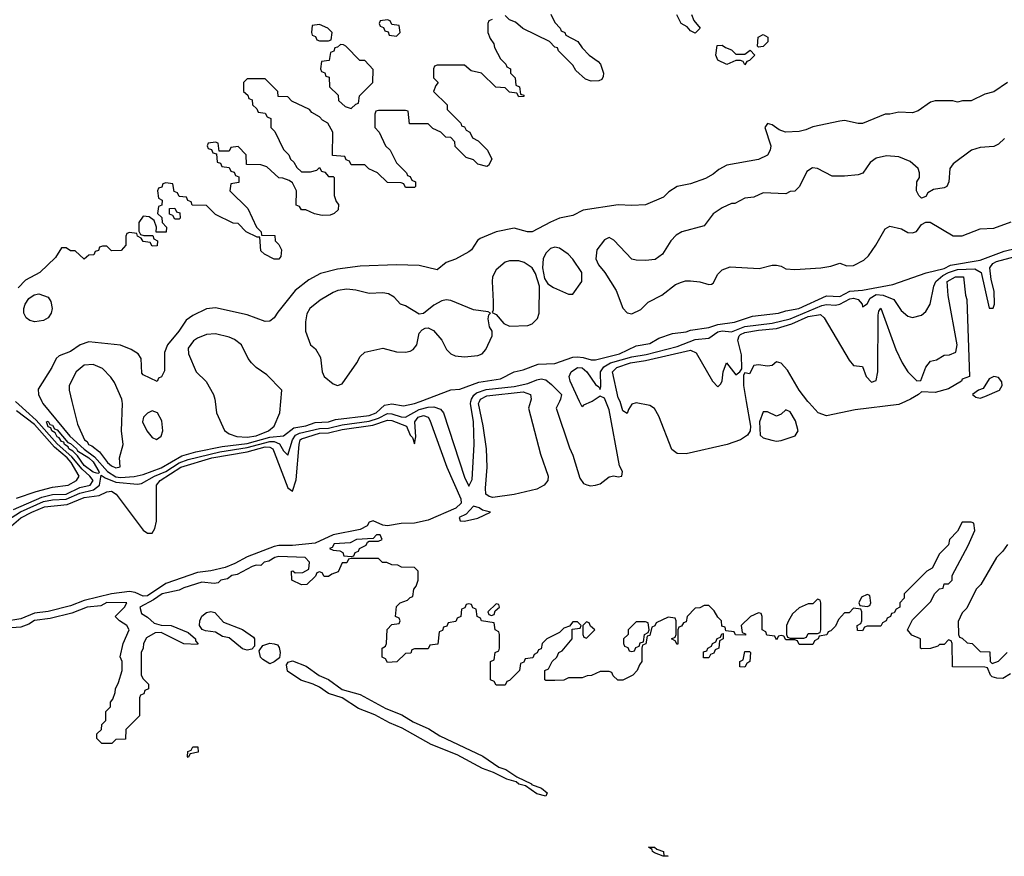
# Model space of a CAD drawing. Header units: inches. Extents: x 2701323 to 2964515, y 494916 to 722124.
# Tile 325 of 656: x 2771445 to 2775796, y 667989 to 671687. Entities that reach past the tile are written whole.
import ezdxf

# ---------------------------------------------------------------- set-up
doc = ezdxf.new("R2010")
doc.units = ezdxf.units.IN
doc.header["$MEASUREMENT"] = 0
doc.layers.add('C7676', color=7, linetype='Continuous')
doc.layers.add('C7677', color=7, linetype='Continuous')

msp = doc.modelspace()

# ---------------------------------------------------------------- linework, layer by layer
at = {"layer": 'C7676', "color": 2}
for points, elevation in [([(2771370, 669462.3), (2771448.7, 669511.3), (2771550, 669557.1), (2771590, 669565.1), (2771650, 669567.9), (2771710, 669595), (2771771.3, 669608.7), (2771798.2, 669630), (2771805.4, 669674.6), (2771822.7, 669662.7), (2771870, 669643.2), (2771965.5, 669634.5), (2771983.1, 669636.9), (2772041.1, 669670), (2772090, 669690.7), (2772150, 669728.1), (2772190, 669743.4), (2772330, 669777.5), (2772450, 669796.6), (2772550, 669822.6), (2772570, 669822.4), (2772592.6, 669812.6), (2772610, 669782), (2772630, 669762.8), (2772650.6, 669830), (2772664.1, 669850), (2772680.7, 669859.3), (2772770, 669880.9), (2772810, 669882.1), (2772870, 669896.8), (2772990, 669913.2), (2773030, 669925.5), (2773070, 669946.6), (2773090, 669945.7), (2773130, 669931.8), (2773150, 669930.2), (2773210, 669963.5), (2773250, 669975), (2773275.5, 669975.5), (2773305.2, 669965.2), (2773318.4, 669950), (2773410, 669664.7), (2773430, 669624.7), (2773445.2, 669654.8), (2773452.8, 669810), (2773450.9, 669909.1), (2773437.4, 669990), (2773439.1, 670000)], 6), ([(2771417.9, 669522.1), (2771543, 669577), (2771590, 669587.8), (2771650, 669590.2), (2771710, 669619.8), (2771756.9, 669630), (2771769.8, 669650), (2771754.8, 669670), (2771720.2, 669700.2), (2771674.9, 669754.9), (2771610, 669812.9), (2771517.7, 669917.7), (2771426.9, 670000)], 10), ([(2771542.4, 670000), (2771547.2, 669990), (2771666.4, 669846.4), (2771729, 669789), (2771775.3, 669755.3), (2771832.1, 669690), (2771870, 669666.8), (2771890, 669663.8), (2771950, 669668.6), (2771990, 669677.2), (2772070, 669706.1), (2772161.3, 669758.7), (2772222.8, 669777.2), (2772339.3, 669800.7), (2772450, 669813.9), (2772550, 669842.6), (2772610, 669847.9), (2772656.9, 669883.1), (2772710, 669892.7), (2772750, 669906.2), (2772810, 669909.4), (2772840.6, 669919.4), (2772990, 669937.6), (2773019.7, 669950), (2773056.6, 669983.4), (2773090, 669988.9), (2773141.1, 669981.1), (2773190, 669990.4), (2773215.4, 670000)], 10), ([(2771675.8, 670000), (2771699.8, 669899.8), (2771730.8, 669830), (2771742.3, 669822.3), (2771748.7, 669810), (2771764, 669804), (2771796.9, 669776.9), (2771833.4, 669730), (2771850, 669715.5), (2771870, 669706.4), (2771888.7, 669711.3), (2771886, 669750), (2771902, 669810), (2771895.1, 669870), (2771899.5, 669990), (2771897.9, 670000)], 14), ([(2772308.6, 670000), (2772314.8, 669950), (2772350, 669871), (2772370, 669856.3), (2772404.9, 669844.9), (2772450, 669841.3), (2772490, 669847.9), (2772543.7, 669870), (2772570, 669891), (2772595.1, 669950), (2772599.6, 670000)], 14), ([(2773702.1, 670000), (2773693.7, 669970), (2773746.6, 669766.6), (2773780.4, 669670), (2773779.5, 669650), (2773762, 669630), (2773730, 669611.9), (2773630, 669588.1), (2773535.8, 669575.8), (2773519.5, 669579.5), (2773505.1, 669590), (2773502.8, 669617.2), (2773511.3, 669710), (2773507.3, 669790), (2773492.7, 669892.7), (2773472.3, 669990), (2773476.6, 670000)], 2), ([(2773830.3, 670000), (2773815.3, 669970), (2773874.9, 669794.9), (2773890, 669762), (2773921, 669661), (2773936.9, 669636.9), (2773950.6, 669630.6), (2773967.3, 669627.3), (2773990, 669630.4), (2774010, 669636.3), (2774050, 669666.8), (2774070, 669671.3), (2774090, 669666), (2774106, 669670), (2774108.7, 669690), (2774095.9, 669715.9), (2774050, 669962), (2774035.4, 670000)], 6), ([(2773974.1, 670000), (2773970, 669997.4), (2773936.3, 669983.7), (2773930, 669975.3), (2773918.8, 670000)], 6), ([(2774655.9, 670000), (2774674.7, 669890), (2774673.8, 669870), (2774660.9, 669850), (2774630.1, 669829.9), (2774571, 669809), (2774390, 669768.9), (2774350, 669769.8), (2774327.3, 669787.3), (2774270, 669934), (2774250, 669969), (2774230, 669982), (2774170, 669994), (2774150, 669988), (2774135.3, 669964.7), (2774130, 669946), (2774110, 669958), (2774099.1, 669999.1), (2774098.7, 670000)], 2), ([(2775360.1, 670000), (2775330, 669986.2), (2775137.5, 669962.5), (2775010, 669935.6), (2774974, 669950), (2774933.6, 669993.6), (2774928.5, 670000)], 2), ([(2771398.7, 669441.3), (2771450, 669485.2), (2771498, 669510), (2771553.7, 669533.7), (2771655.3, 669544.7), (2771730, 669574.6), (2771796.4, 669583.6), (2771830, 669600.7), (2771850, 669602.8), (2771870.8, 669590), (2771990, 669431.3), (2772010, 669418), (2772030, 669418), (2772042, 669438), (2772049.4, 669470.6), (2772049.7, 669630), (2772065.1, 669650), (2772157.4, 669710), (2772294.5, 669750), (2772450, 669777.8), (2772530, 669798.9), (2772550, 669797.7), (2772563.1, 669790), (2772570, 669776.3), (2772630, 669617.3), (2772650, 669602.8), (2772667.1, 669652.9), (2772679.3, 669810), (2772684.8, 669830), (2772690, 669834.2), (2772770, 669858.9), (2772810, 669861), (2772870, 669875.9), (2773005.6, 669894.4), (2773070, 669916.6), (2773090, 669916.1), (2773154.9, 669890), (2773170, 669851), (2773180.7, 669840.7), (2773190, 669812), (2773195.9, 669844.1), (2773191.2, 669910), (2773206, 669930), (2773230, 669937.6), (2773250.2, 669930.2), (2773256.7, 669916.7), (2773331.8, 669710), (2773394.2, 669570), (2773395.2, 669550), (2773372.5, 669527.5), (2773250, 669475), (2773190, 669462.5), (2773130, 669460.7), (2773070, 669449.8), (2773050, 669453.6), (2773007.5, 669472.5), (2772990, 669466.6), (2772980.3, 669450), (2772950, 669433.8), (2772830, 669410.8), (2772750, 669372.9), (2772650, 669362.5), (2772590, 669363.5), (2772570, 669358.8), (2772450, 669312.8), (2772396.3, 669283.7), (2772353.4, 669266.6), (2772290, 669250.8), (2772230, 669244.1), (2772090, 669194.8), (2772010, 669140.6), (2771990, 669139.8), (2771955.1, 669155.1), (2771930, 669160.2), (2771850, 669149.1), (2771730, 669120.6), (2771670, 669096.8), (2771570.9, 669070.9), (2771510, 669063.9), (2771450, 669039.1), (2771304.1, 669015.9)], 2), ([(2771430, 669572.4), (2771518, 669602), (2771590, 669620.2), (2771659.3, 669630), (2771695.1, 669650), (2771707.6, 669670), (2771672.9, 669730), (2771654.5, 669750), (2771598.3, 669798.3), (2771510, 669897.7), (2771430, 669958.7)], 14), ([(2775823.6, 668796.4), (2775790, 668775.3), (2775763.6, 668776.4), (2775743.2, 668783.2), (2775735.3, 668790), (2775722, 668822), (2775710, 668826), (2775567.3, 668827.3), (2775566, 668930), (2775562, 668942), (2775550, 668946), (2775530, 668926), (2775510, 668926), (2775502, 668918), (2775470, 668908), (2775430, 668906), (2775426, 668910), (2775426, 668950), (2775387.3, 668967.3), (2775368, 668990), (2775390, 669034), (2775470, 669114), (2775488.9, 669151.1), (2775510, 669172), (2775526, 669174), (2775530, 669194), (2775550, 669194), (2775566, 669210), (2775566, 669230), (2775636.4, 669363.6), (2775666, 669430), (2775662, 669462), (2775650, 669466), (2775610, 669466), (2775590, 669426), (2775554, 669390), (2775550, 669366), (2775510, 669326), (2775476.9, 669263.1), (2775454, 669250), (2775354, 669150), (2775354, 669130), (2775334, 669110), (2775334, 669090), (2775318, 669082), (2775310, 669066), (2775298, 669062), (2775294, 669050), (2775278, 669042), (2775274, 669030), (2775258, 669022), (2775250, 669006), (2775190, 669006), (2775178, 669002), (2775170, 668986), (2775147.3, 668987.3), (2775146, 669010), (2775162, 669018), (2775166, 669030), (2775166, 669070), (2775162, 669082), (2775130, 669086), (2775110, 669066), (2775090, 669066), (2775063.6, 669036.4), (2775050, 669006), (2775030, 668986), (2775018, 668982), (2775012, 668968), (2774978, 668962), (2774974, 668950), (2774958, 668942), (2774950, 668926), (2774890, 668926), (2774882, 668942), (2774870, 668946), (2774830, 668946), (2774822, 668962), (2774810, 668966), (2774798, 668962), (2774790, 668946), (2774782, 668962), (2774747.3, 668967.3), (2774742, 668982), (2774726, 668990), (2774726, 669050), (2774722, 669062), (2774710, 669066), (2774674, 669050), (2774634, 669010), (2774638, 668978), (2774652.7, 668972.7), (2774652.7, 668967.3), (2774608.4, 668968.4), (2774602, 668982), (2774566, 668986), (2774562, 669002), (2774547.3, 669007.3), (2774546, 669030), (2774530, 669046), (2774514.6, 669074.6), (2774490, 669098), (2774470, 669098), (2774450, 669088), (2774430, 669086), (2774394, 669050), (2774390, 669026), (2774378, 669022), (2774370, 669006), (2774358, 669002), (2774354, 668990), (2774354, 668930), (2774350, 668926), (2774342, 668942), (2774326, 668950), (2774342, 668958), (2774346, 668970), (2774346, 669030), (2774342, 669042), (2774310, 669046), (2774258, 669022), (2774252, 669008), (2774238, 669002), (2774230, 668966), (2774218, 668962), (2774211.6, 668928.4), (2774198, 668922), (2774194, 668910), (2774194, 668850), (2774183.6, 668836.4), (2774174, 668810), (2774154, 668790), (2774110, 668768), (2774088, 668768), (2774067.3, 668787.3), (2774062, 668802), (2774050, 668806), (2774010, 668806), (2773971.6, 668788.4), (2773952.7, 668787.3), (2773930, 668778), (2773870, 668778), (2773850, 668768), (2773810, 668766), (2773770, 668766), (2773766, 668770), (2773766, 668810), (2773782, 668818), (2773798, 668850), (2773818, 668870), (2773828, 668890), (2773842, 668898), (2773886, 668950), (2773886, 668994), (2773922, 668998), (2773926, 669010), (2773910, 669026), (2773890, 669026), (2773874, 669006), (2773850, 668998), (2773830, 668978), (2773774, 668950), (2773754, 668930), (2773750, 668906), (2773738, 668902), (2773732, 668888), (2773718, 668882), (2773712.7, 668867.3), (2773678, 668862), (2773672.7, 668847.3), (2773658, 668842), (2773654, 668810), (2773610, 668766), (2773598, 668762), (2773590, 668746), (2773550, 668746), (2773542, 668762), (2773526, 668770), (2773526, 668850), (2773542, 668858), (2773546, 668890), (2773562, 668898), (2773566, 668910), (2773566, 668970), (2773562, 668982), (2773546, 668990), (2773542, 669022), (2773486, 669030), (2773482, 669042), (2773466, 669050), (2773462, 669082), (2773447.3, 669087.3), (2773442, 669102), (2773430, 669106), (2773418, 669102), (2773412.7, 669087.3), (2773398, 669082), (2773394, 669050), (2773378, 669042), (2773372.7, 669027.3), (2773338, 669022), (2773332.7, 669007.3), (2773318, 669002), (2773312.7, 668987.3), (2773298, 668982), (2773292.7, 668927.3), (2773258, 668922), (2773250, 668906), (2773190, 668906), (2773178, 668902), (2773172.7, 668887.3), (2773150, 668886), (2773111.6, 668848.4), (2773070, 668846), (2773062, 668862), (2773046, 668870), (2773046, 668910), (2773062, 668918), (2773066, 668930), (2773068.4, 668991.6), (2773090, 669014), (2773122, 669018), (2773126, 669030), (2773122, 669042), (2773106, 669050), (2773110, 669094), (2773126, 669110), (2773158, 669122), (2773170, 669134), (2773182, 669138), (2773186, 669170), (2773196.4, 669183.6), (2773206, 669210), (2773206, 669250), (2773190, 669266), (2773132.7, 669267.3), (2773116.4, 669276.4), (2773090, 669278), (2773067.3, 669287.3), (2773048.4, 669288.4), (2773030, 669306), (2772910, 669306), (2772898, 669302), (2772890, 669286), (2772870, 669286), (2772852.7, 669247.3), (2772823.6, 669236.4), (2772810, 669226), (2772790, 669226), (2772782, 669242), (2772770, 669246), (2772758, 669242), (2772752.7, 669227.3), (2772714, 669190), (2772690, 669188.7), (2772648, 669210), (2772646, 669250), (2772651.6, 669251.6), (2772662, 669242), (2772696.4, 669243.6), (2772722, 669258), (2772726, 669290), (2772706, 669310), (2772590, 669314.5), (2772572, 669310), (2772545.8, 669294.2), (2772524.7, 669290), (2772510, 669275.3), (2772490, 669276), (2772472, 669270), (2772405.8, 669234.2), (2772382, 669230), (2772363.5, 669216.5), (2772334, 669210), (2772322, 669198), (2772304.7, 669195.3), (2772250, 669201.2), (2772170, 669176.2), (2772150, 669165.2), (2772074, 669150), (2772036.8, 669123.2), (2771976.3, 669090), (2771982.5, 669062.5), (2772010, 669046), (2772039.8, 669019.8), (2772070, 669010.7), (2772114, 669010), (2772190, 668978), (2772222, 668950), (2772222, 668942), (2772232, 668930), (2772230, 668926), (2772170, 668928), (2772070, 668978), (2772043.6, 668976.4), (2772005.4, 668954.6), (2771992, 668930), (2771991.1, 668908.9), (2771982, 668890), (2771982, 668790), (2771990, 668774), (2772014, 668750), (2772014, 668730), (2771998, 668722), (2771992.7, 668707.3), (2771978, 668702), (2771974, 668690), (2771974, 668610), (2771914, 668550), (2771912.7, 668507.3), (2771870, 668506), (2771851.6, 668488.4), (2771807.3, 668487.3), (2771786, 668510), (2771786, 668530), (2771806, 668550), (2771807.3, 668572.7), (2771826, 668590), (2771826, 668630), (2771846, 668650), (2771846, 668670), (2771856.4, 668683.6), (2771867.3, 668712.7), (2771868, 668730), (2771882, 668758), (2771898, 668810), (2771898, 668850), (2771889.1, 668870.9), (2771902, 668930), (2771928, 668990), (2771918, 669010), (2771886, 669030), (2771866, 669050), (2771908, 669090), (2771918, 669110), (2771830, 669110.8), (2771802.9, 669097.1), (2771742.8, 669090), (2771675.5, 669064.5), (2771579.7, 669040.3), (2771510, 669032.3), (2771485.1, 669014.9), (2771450, 669001.7), (2771390, 668997.6)], 6), ([(2775810, 669368), (2775790, 669338), (2775762, 669310), (2775692, 669190), (2775672, 669170), (2775630, 669086), (2775610, 669066), (2775592.7, 669027.3), (2775594, 668970), (2775598, 668958), (2775610, 668954), (2775632.7, 668932.7), (2775654, 668930), (2775690, 668894), (2775732.7, 668892.7), (2775734, 668850), (2775742, 668842), (2775770, 668852), (2775808.7, 668890)], 6)]:
    msp.add_lwpolyline(points, dxfattribs=dict(at, elevation=elevation))
for points, elevation in [([(2774830, 669962), (2774810, 669944), (2774790, 669934), (2774750, 669954), (2774730, 669954), (2774714.4, 669910), (2774717.3, 669850), (2774730, 669839.1), (2774768.4, 669828.4), (2774790, 669824.4), (2774810, 669826.7), (2774872.7, 669847.3), (2774885.1, 669870), (2774873.6, 669913.6), (2774850, 669953.2)], 6), ([(2772030, 669959), (2772010, 669948.7), (2771991.3, 669930), (2771986.8, 669910), (2772006.8, 669870), (2772030, 669840.7), (2772050, 669831), (2772070, 669846), (2772078, 669870), (2772073.4, 669913.4), (2772053.2, 669950)], 14), ([(2771790, 669680.7), (2771770, 669686.8), (2771730, 669717.3), (2771699.7, 669759.7), (2771679.8, 669779.8), (2771662.2, 669790), (2771658.8, 669798.8), (2771642.4, 669810), (2771639.3, 669819.3), (2771630, 669822.4), (2771619.1, 669839.1), (2771610, 669843.1), (2771601.2, 669861.2), (2771586.3, 669870), (2771583, 669883), (2771570, 669887.1), (2771563.7, 669910), (2771570, 669912.6), (2771577.5, 669897.5), (2771590, 669894.7), (2771598.8, 669878.8), (2771610, 669874.4), (2771657.8, 669817.8), (2771670, 669813.4), (2771696.5, 669790), (2771700.9, 669780.9), (2771750, 669750.1), (2771770, 669732.2), (2771795.2, 669690), (2771796.2, 669683.8)], 6), ([(2773450, 669537.2), (2773418, 669502), (2773387.1, 669487.1), (2773392, 669472), (2773411.3, 669471.3), (2773470, 669484), (2773526, 669510), (2773490, 669519), (2773475.3, 669530)], 6), ([(2773038, 669410), (2773022, 669410), (2773006.4, 669393.6), (2772934, 669390), (2772905.2, 669374.8), (2772834, 669370), (2772826.4, 669353.6), (2772814, 669350), (2772830, 669342), (2772859.6, 669339.6), (2772872.7, 669332.7), (2772878, 669318), (2772910, 669314), (2772922, 669318), (2772927.3, 669332.7), (2772942, 669338), (2772946, 669350), (2772975.3, 669364.7), (2772982, 669378), (2772990, 669382), (2773030, 669382), (2773046, 669390)], 6), ([(2775190, 669146), (2775165.4, 669134.6), (2775154, 669110), (2775158, 669098), (2775190, 669094), (2775202, 669098), (2775206, 669110), (2775202, 669142)], 6), ([(2773550, 669106), (2773514, 669070), (2773518, 669058), (2773530, 669054), (2773542, 669058), (2773546, 669074), (2773566, 669090), (2773562, 669102)], 6), ([(2774970, 669126), (2774950, 669106), (2774930, 669106), (2774890, 669088), (2774859.6, 669060.4), (2774842, 669030), (2774834, 669010), (2774834, 668970), (2774838, 668958), (2774850, 668954), (2774910, 668954), (2774922, 668958), (2774930, 668974), (2774970, 668974), (2774982, 668978), (2774986, 668990), (2774986, 669110), (2774982, 669122)], 6), ([(2772450, 668900.5), (2772430, 668907), (2772370, 668955.1), (2772341.2, 668961.2), (2772310, 668979.5), (2772265.4, 668985.4), (2772251.5, 668991.5), (2772239.5, 669010), (2772240.7, 669030), (2772249.6, 669050.4), (2772270, 669067.7), (2772290, 669072), (2772307.5, 669067.5), (2772344.9, 669024.9), (2772430, 668992), (2772478, 668958), (2772482.8, 668950), (2772482.5, 668917.5), (2772470, 668905.1)], 6), ([(2773950, 669026), (2773934, 669010), (2773934, 668970), (2773938, 668958), (2773950, 668954), (2773986, 668990), (2773967.3, 669007.3), (2773962, 669022)], 6), ([(2774210, 669026), (2774170, 669026), (2774134, 668990), (2774134, 668970), (2774114, 668950), (2774114, 668930), (2774118, 668918), (2774132.7, 668912.7), (2774138, 668898), (2774150, 668894), (2774162, 668898), (2774167.3, 668912.7), (2774182, 668918), (2774187.3, 668932.7), (2774202, 668938), (2774206, 668970), (2774222, 668978), (2774226, 668990), (2774222, 669022)], 6), ([(2774490, 668866), (2774467.3, 668867.3), (2774467.3, 668892.7), (2774482, 668898), (2774486, 668910), (2774502, 668918), (2774506, 668930), (2774522, 668938), (2774527.3, 668952.7), (2774542, 668958), (2774547.3, 668972.7), (2774554, 668974), (2774554, 668950), (2774538, 668942), (2774534, 668910), (2774518, 668902), (2774512.7, 668887.3), (2774498, 668882)], 6), ([(2772550, 668840.7), (2772518.8, 668858.8), (2772509.7, 668869.7), (2772502.9, 668897.1), (2772519.6, 668920.4), (2772550, 668931), (2772568.9, 668928.9), (2772583.7, 668923.7), (2772592.1, 668912.1), (2772596, 668890), (2772593.3, 668866.7), (2772570, 668849.4)], 6), ([(2774650, 668826), (2774627.3, 668827.3), (2774628, 668850), (2774642, 668858), (2774650, 668894), (2774670, 668894), (2774674, 668890), (2774672, 668850), (2774658, 668842)], 6), ([(2773770, 668255.3), (2773730, 668265.7), (2773680.2, 668300.2), (2773650, 668308.5), (2773638.3, 668318.3), (2773597.2, 668330), (2773539.3, 668359.3), (2773490, 668376.8), (2773377.6, 668437.6), (2773263, 668483), (2773135.6, 668555.6), (2773078.9, 668578.9), (2773014.8, 668614.8), (2772942.5, 668642.5), (2772870, 668689.4), (2772809.7, 668709.7), (2772770, 668737), (2772742, 668750), (2772687.3, 668767.3), (2772627.9, 668807.9), (2772624.2, 668835.8), (2772632, 668848), (2772650, 668853.7), (2772710.3, 668830.3), (2772768.4, 668788.4), (2772810, 668770.4), (2772870, 668726.8), (2772950, 668704.6), (2773062.4, 668642.4), (2773134, 668614), (2773183.1, 668583.1), (2773252.5, 668552.5), (2773301.7, 668521.7), (2773491.8, 668431.8), (2773563, 668383), (2773592.8, 668372.8), (2773641.2, 668341.2), (2773706, 668310), (2773706.4, 668306.4), (2773750.2, 668290.2), (2773775.5, 668270)], 6), ([(2772190, 668426), (2772186, 668430), (2772187.3, 668452.7), (2772202, 668458), (2772210, 668474), (2772232.7, 668472.7), (2772234, 668450), (2772198, 668442)], 6), ([(2774310, 667989.4), (2774288, 667990), (2774250, 668004.7), (2774240.9, 668010), (2774239.5, 668019.5), (2774224, 668030), (2774250.7, 668030), (2774260.7, 668020.7), (2774290.6, 668010), (2774291.1, 667991.1)], 6)]:
    msp.add_lwpolyline(points, close=True, dxfattribs=dict(at, elevation=elevation))
at = {"layer": 'C7677', "color": 2}
for points, elevation in [([(2773791.6, 671711.6), (2773810, 671674), (2773834, 671650), (2773838, 671638), (2773854, 671630), (2773858, 671618), (2773911.1, 671591.1), (2773930, 671562), (2773962, 671530), (2774002, 671502), (2774011.3, 671490), (2774024.7, 671450), (2774023.6, 671436.4), (2774018, 671422), (2774003.6, 671416.4), (2773970, 671415.3), (2773944.7, 671424.7), (2773903.1, 671463.1), (2773890, 671486), (2773826, 671550), (2773822, 671562), (2773810, 671566), (2773786, 671590), (2773668.4, 671648.4), (2773636.4, 671676.4), (2773610, 671686), (2773590, 671706)], 6), ([(2774414, 671710), (2774423.6, 671683.6), (2774452, 671650), (2774430, 671628), (2774410, 671638), (2774395.3, 671655.3), (2774368, 671670), (2774348.4, 671708.4)], 6), ([(2773532.7, 671687.3), (2773518, 671682), (2773514, 671670), (2773514, 671630), (2773523.6, 671603.6), (2773539.6, 671579.6), (2773543.6, 671563.6), (2773570, 671514), (2773594, 671490), (2773598, 671478), (2773614, 671470), (2773614, 671450), (2773634, 671430), (2773638, 671398), (2773654, 671390), (2773658, 671358), (2773672.7, 671352.7), (2773672.7, 671347.3), (2773650, 671346), (2773642, 671362), (2773610, 671366), (2773590, 671386), (2773548.4, 671388.4), (2773486, 671450), (2773440.4, 671460.4), (2773410, 671486), (2773290, 671486), (2773278, 671482), (2773274, 671470), (2773274, 671430), (2773294, 671410), (2773283.6, 671396.4), (2773274, 671370), (2773334, 671310), (2773334, 671290), (2773394, 671230), (2773398, 671218), (2773410, 671214), (2773418, 671198), (2773434, 671190), (2773445.4, 671165.4), (2773471.1, 671151.1), (2773512, 671110), (2773532, 671070), (2773516.9, 671043.1), (2773510, 671038), (2773470, 671048.7), (2773450, 671068), (2773418, 671078), (2773370, 671126), (2773367.3, 671147.3), (2773350, 671166), (2773328.4, 671168.4), (2773306, 671190), (2773270, 671206), (2773250, 671226), (2773167.3, 671227.3), (2773162, 671282), (2773150, 671286), (2773030, 671286), (2773018, 671282), (2773014, 671270), (2773014, 671210), (2773034, 671190), (2773062, 671130), (2773082, 671110), (2773110, 671054), (2773154, 671010), (2773158, 670998), (2773170, 670994), (2773178, 670978), (2773194, 670970), (2773194, 670950), (2773190, 670946), (2773150, 670946), (2773142, 670962), (2773130, 670966), (2773070, 670968), (2773026, 671010), (2772987.3, 671027.3), (2772970, 671046), (2772910, 671046), (2772902, 671062), (2772887.3, 671067.3), (2772882, 671082), (2772827.3, 671087.3), (2772828, 671190), (2772806, 671230), (2772783.1, 671243.1), (2772770, 671258), (2772736.4, 671276.4), (2772726, 671290), (2772647.3, 671327.3), (2772630, 671346), (2772587.3, 671347.3), (2772586, 671370), (2772530, 671426), (2772450, 671426), (2772434, 671410), (2772434, 671370), (2772452.7, 671352.7), (2772458, 671338), (2772472.7, 671332.7), (2772474, 671310), (2772492.7, 671292.7), (2772498, 671278), (2772530, 671274), (2772538, 671258), (2772554, 671250), (2772554, 671210), (2772572.7, 671192.7), (2772610, 671114), (2772634, 671090), (2772642, 671070), (2772656.9, 671056.9), (2772670, 671034), (2772690, 671014), (2772730, 671014), (2772758, 671022), (2772770, 671034), (2772778, 671018), (2772792.7, 671012.7), (2772810, 670994), (2772830, 670994), (2772834, 670990), (2772834, 670910), (2772843.6, 670883.6), (2772854, 670870), (2772852.7, 670847.3), (2772834, 670830), (2772816.9, 670823.1), (2772782, 670822), (2772748.4, 670828.4), (2772710, 670846), (2772690, 670846), (2772682, 670862), (2772667.3, 670867.3), (2772668, 670930), (2772650, 670966), (2772636.4, 670976.4), (2772607.3, 670987.3), (2772590, 670988), (2772536.4, 671036.4), (2772510, 671046), (2772447.3, 671047.3), (2772446, 671090), (2772410, 671126), (2772378, 671122), (2772370, 671106), (2772326, 671106), (2772322, 671142), (2772310, 671146), (2772278, 671142), (2772274, 671130), (2772278, 671118), (2772292.7, 671112.7), (2772298, 671098), (2772314, 671094), (2772318, 671058), (2772332.7, 671052.7), (2772338, 671038), (2772370, 671034), (2772378, 671018), (2772392.7, 671012.7), (2772398, 670998), (2772412.7, 670992.7), (2772412.7, 670967.3), (2772378, 670962), (2772374, 670930), (2772452.7, 670852.7), (2772492, 670770), (2772512, 670750), (2772514, 670734), (2772572.7, 670732.7), (2772574, 670710), (2772590, 670694), (2772602, 670670), (2772599.6, 670640.4), (2772590, 670628), (2772570, 670628), (2772526, 670650), (2772510, 670666), (2772506, 670726), (2772494, 670726), (2772446, 670750), (2772410, 670786), (2772388.4, 670788.4), (2772310, 670826), (2772270, 670866), (2772207.3, 670867.3), (2772202, 670882), (2772187.3, 670887.3), (2772182, 670902), (2772150, 670906), (2772142, 670922), (2772127.3, 670927.3), (2772122, 670962), (2772090, 670966), (2772078, 670962), (2772072.7, 670947.3), (2772058, 670942), (2772054, 670930), (2772058, 670898), (2772074, 670890), (2772072.7, 670867.3), (2772058, 670862), (2772054, 670830), (2772072.7, 670812.7), (2772074, 670790), (2772094, 670770), (2772092.7, 670747.3), (2772047.3, 670747.3), (2772048.7, 670770), (2772039, 670799), (2772016.4, 670816.4), (2771990, 670818), (2771971.3, 670790), (2771972, 670752), (2771978, 670738), (2771992.7, 670732.7), (2772032.7, 670732.7), (2772038, 670718), (2772054, 670710), (2772052.7, 670687.3), (2772030, 670686), (2772022, 670702), (2771990, 670706), (2771982, 670722), (2771966, 670730), (2771962, 670742), (2771930, 670746), (2771918, 670742), (2771914, 670730), (2771914, 670690), (2771892.7, 670667.3), (2771850, 670666), (2771830, 670686), (2771810, 670686), (2771798, 670682), (2771792.7, 670667.3), (2771778, 670662), (2771772.7, 670647.3), (2771750, 670646), (2771730, 670628), (2771690, 670666), (2771670, 670666), (2771650, 670678), (2771630, 670678), (2771603.6, 670636.4), (2771534, 670570), (2771470, 670535.3), (2771438.4, 670501.6)], 6), ([(2775811.1, 671408.9), (2775750, 671368.7), (2775710, 671358), (2775650, 671328.7), (2775611.6, 671328.4), (2775590, 671322), (2775568.4, 671328.4), (2775490, 671328.7), (2775470, 671322), (2775415.3, 671284.7), (2775390, 671275.3), (2775330, 671279), (2775290.7, 671269.3), (2775270, 671269), (2775170, 671228.7), (2775150, 671228.7), (2775090, 671242), (2775070, 671239), (2774950, 671214), (2774919.8, 671200.2), (2774890, 671193.2), (2774829.4, 671189.4), (2774800.9, 671200.9), (2774770, 671222), (2774750, 671228), (2774738, 671210), (2774764.7, 671130), (2774762, 671110), (2774750, 671088.7), (2774710, 671069.2), (2774570, 671044), (2774534.4, 671025.6), (2774510, 671004), (2774475.2, 670984.8), (2774410, 670960.9), (2774350, 670949.3), (2774313.2, 670926.8), (2774290, 670902), (2774210, 670869), (2774150, 670865.2), (2774090, 670869.2), (2773934.4, 670845.6), (2773890, 670821.2), (2773830, 670809.3), (2773790, 670792.3), (2773710, 670749.2), (2773689.3, 670749.3), (2773630, 670765.2), (2773550, 670749.3), (2773479.9, 670720.1), (2773468.2, 670711.8), (2773441, 670670), (2773430, 670661.2), (2773370.7, 670629.3), (2773330, 670614), (2773290, 670581.2), (2773210, 670601.2), (2773110, 670603.7), (2772950, 670598), (2772850, 670585.1), (2772774.6, 670565.4), (2772722.6, 670537.4), (2772662.8, 670490), (2772585.8, 670394.2), (2772570, 670368.7), (2772550, 670354), (2772530, 670353.2), (2772450, 670382.7), (2772310, 670414), (2772270, 670409.5), (2772210, 670379.5), (2772180.7, 670359.3), (2772147.7, 670310), (2772097.3, 670250), (2772084.5, 670215.5), (2772084.7, 670135.3), (2772072, 670108), (2772058, 670102), (2772051.6, 670088.4), (2771990, 670118), (2771984.7, 670124.7), (2771982, 670190), (2771968.7, 670210), (2771938, 670230), (2771890, 670249), (2771750, 670263.7), (2771711.3, 670250), (2771670, 670221.2), (2771619.1, 670200.9), (2771606, 670190), (2771586.8, 670150), (2771526, 670054), (2771527.7, 670030), (2771542.4, 670000)], 10), ([(2775797.5, 671162.5), (2775770, 671137.2), (2775750, 671126.6), (2775690, 671122.7), (2775651.3, 671110), (2775571, 671050), (2775554.8, 671030), (2775551.3, 670970), (2775542, 670950), (2775530, 670944), (2775482.8, 670937.2), (2775458, 670922), (2775450, 670906), (2775430, 670898), (2775418, 670910), (2775408.7, 670930), (2775409, 670970), (2775422, 670990), (2775422, 671010), (2775415.3, 671030), (2775380.2, 671060.2), (2775330, 671081.2), (2775275.3, 671084.7), (2775230, 671075.3), (2775203.5, 671056.5), (2775170.7, 671009.3), (2775150, 671001.2), (2775090, 670995.1), (2775036, 670996), (2774970, 671029.2), (2774947.9, 671032.1), (2774923.4, 671016.6), (2774890.5, 670949.5), (2774870, 670928.7), (2774850, 670928), (2774830, 670918), (2774730, 670922), (2774690, 670902), (2774650, 670898), (2774604.7, 670875.3), (2774590, 670874), (2774550, 670855.3), (2774510, 670828.7), (2774470, 670775.3), (2774370.6, 670749.4), (2774345.8, 670734.2), (2774322.8, 670710), (2774286, 670650), (2774253, 670627), (2774210, 670622.7), (2774170, 670624), (2774150, 670629.2), (2774070, 670713.2), (2774050, 670724), (2774030, 670714), (2773994.8, 670670), (2773990.8, 670630), (2774003, 670603), (2774030.8, 670570), (2774080.7, 670490), (2774110, 670411.3), (2774130, 670391), (2774150, 670387.3), (2774190, 670406.8), (2774221.6, 670438.4), (2774282, 670470), (2774343.7, 670516.3), (2774370, 670527.3), (2774386.8, 670533.2), (2774410, 670533), (2774450, 670527.7), (2774490, 670516), (2774502, 670518), (2774510, 670522), (2774530, 670562), (2774550, 670582), (2774584.7, 670595.3), (2774713.2, 670586.8), (2774770, 670602), (2774790, 670602), (2774810, 670598), (2774830, 670586), (2774870, 670582.8), (2774986, 670590), (2775030, 670597.3), (2775070, 670611), (2775099.6, 670599.6), (2775130, 670601), (2775176, 670624), (2775196.5, 670643.5), (2775229, 670690), (2775270, 670762), (2775290, 670774), (2775342, 670762), (2775370, 670746), (2775390, 670744.7), (2775408.4, 670751.6), (2775430, 670782), (2775450, 670792), (2775468.4, 670791.6), (2775570, 670731.3), (2775610, 670731.3), (2775690, 670762), (2775750, 670766), (2775826.6, 670793.4)], 14), ([(2773215.4, 670000), (2773350, 670050.7), (2773390, 670053.4), (2773474.3, 670085.7), (2773570, 670099.3), (2773630, 670130.8), (2773670, 670138.8), (2773735.5, 670164.5), (2773810, 670167.7), (2773890, 670194.8), (2773910, 670197.3), (2773934.6, 670194.6), (2773970, 670183), (2773990, 670183.8), (2774096, 670210), (2774170, 670244.9), (2774230, 670256.3), (2774270, 670279.1), (2774330, 670300.7), (2774390, 670306.7), (2774410, 670314.9), (2774490, 670326.5), (2774530, 670339.3), (2774604, 670350), (2774683.9, 670376.1), (2774798, 670390), (2774830, 670400.4), (2774888.7, 670410), (2775010, 670466.7), (2775070, 670464.1), (2775112.9, 670487.1), (2775170, 670491.8), (2775303.9, 670516.1), (2775451.2, 670568.8), (2775530, 670587.3), (2775558.4, 670601.6), (2775690, 670623.6), (2775796.2, 670663.8), (2775910, 670691.4)], 10), ([(2773918.8, 670000), (2773878, 670090), (2773872.8, 670110), (2773882, 670130), (2773910, 670149.1), (2773930, 670148), (2773950.9, 670130.9), (2773990, 670074), (2774004.9, 670064.9), (2774010, 670052), (2774013.8, 670066.2), (2774012.1, 670130), (2774026.8, 670153.2), (2774056.2, 670170), (2774150, 670196.4), (2774213.3, 670206.7), (2774350, 670242), (2774430, 670273), (2774490, 670279.6), (2774530, 670307.5), (2774550, 670311.7), (2774590, 670307.7), (2774648.8, 670331.2), (2774770, 670346.3), (2774850, 670365.5), (2774990, 670423.8), (2775010, 670428.2), (2775050, 670424.9), (2775070, 670429.2), (2775113.2, 670453.2), (2775130, 670456.8), (2775150.2, 670450.2), (2775167.6, 670430), (2775170, 670418), (2775190, 670430.6), (2775203.2, 670456.8), (2775230, 670472.3), (2775260.7, 670470), (2775307.7, 670450), (2775341.1, 670401.1), (2775370, 670376), (2775390, 670371), (2775430, 670381), (2775450, 670398), (2775469.2, 670430), (2775484.7, 670510), (2775494.2, 670530), (2775524, 670556), (2775550, 670570.1), (2775590, 670582.4), (2775666.4, 670586.4), (2775694, 670570), (2775730, 670412), (2775747.3, 670412.7), (2775753.2, 670430), (2775752.1, 670487.9), (2775738.4, 670538.4), (2775732, 670590), (2775746, 670610), (2775762.3, 670617.7), (2775910, 670657.5)], 6), ([(2774098.7, 670000), (2774090, 670015.3), (2774065.1, 670130), (2774084.2, 670150), (2774143.7, 670170), (2774210, 670180.5), (2774410, 670226.7), (2774434.7, 670214.7), (2774507.3, 670090), (2774530, 670064.7), (2774543.1, 670076.9), (2774549.1, 670090.9), (2774553.2, 670130), (2774569, 670171), (2774610, 670118), (2774628, 670130), (2774636.4, 670143.6), (2774634.8, 670205.2), (2774619.1, 670270), (2774624.2, 670290), (2774630, 670295), (2774650, 670304.7), (2774710, 670315.5), (2774790, 670322.3), (2774856.8, 670343.2), (2774930, 670375.4), (2774983.7, 670383.7), (2774999.5, 670370), (2775110, 670182.8), (2775130, 670158), (2775170, 670154), (2775186, 670110), (2775210, 670084.7), (2775230, 670092), (2775236.9, 670130), (2775238.6, 670381.4), (2775241.5, 670398.5), (2775250, 670411.3), (2775317.1, 670230), (2775344.9, 670170), (2775370, 670131.3), (2775410, 670091.3), (2775428, 670092), (2775450, 670152), (2775470, 670178), (2775496.5, 670183.5), (2775530, 670204.7), (2775554.6, 670205.4), (2775582, 670218), (2775588, 670250), (2775548.1, 670468.1), (2775543.5, 670530), (2775581.2, 670550), (2775616, 670550), (2775624.7, 670470), (2775630.7, 670450), (2775642, 670110), (2775610, 670098), (2775606.8, 670090), (2775550, 670055.6), (2775490, 670039.3), (2775430, 670042.7), (2775417.3, 670030), (2775382, 670010), (2775360.1, 670000)], 2), ([(2772599.6, 670000), (2772604, 670050), (2772537.5, 670117.5), (2772489.5, 670149.5), (2772468.7, 670170), (2772454, 670190), (2772425.2, 670250), (2772393.4, 670273.4), (2772370, 670283.7), (2772310, 670298), (2772270, 670295.1), (2772230, 670279.3), (2772212.8, 670267.2), (2772190, 670235.3), (2772190.7, 670210), (2772224, 670130), (2772268.2, 670088.2), (2772300.7, 670030), (2772307.3, 670010), (2772308.6, 670000)], 14), ([(2771897.9, 670000), (2771896.2, 670010), (2771863.9, 670083.9), (2771847.5, 670107.5), (2771810, 670145.2), (2771770, 670163.7), (2771730, 670159.5), (2771694, 670130), (2771663, 670070), (2771663.8, 670050), (2771675.8, 670000)], 14), ([(2774928.5, 670000), (2774890, 670049), (2774838.3, 670138.3), (2774810, 670169), (2774790, 670175.3), (2774770, 670159), (2774750, 670155.3), (2774710, 670162), (2774690, 670159), (2774670, 670122), (2774650, 670126), (2774643.6, 670116.4), (2774644, 670070), (2774655.9, 670000)], 2), ([(2773439.1, 670000), (2773440.8, 670010), (2773451.8, 670028.2), (2773462.9, 670037.1), (2773506.7, 670053.3), (2773630, 670065.8), (2773690, 670078.6), (2773730, 670095.9), (2773750, 670099.2), (2773770, 670094.9), (2773795.4, 670075.4), (2773839.5, 670030), (2773835.3, 670010), (2773830.3, 670000)], 6), ([(2773476.6, 670000), (2773481, 670010), (2773510, 670024.5), (2773670, 670042.2), (2773703, 670030), (2773704.9, 670010), (2773702.1, 670000)], 2), ([(2774035.4, 670000), (2774030, 670014), (2774010, 670022.7), (2773974.1, 670000)], 6)]:
    msp.add_lwpolyline(points, dxfattribs=dict(at, elevation=elevation))
for points, elevation in [([(2772770, 671666), (2772738, 671662), (2772734, 671630), (2772738, 671618), (2772752.7, 671612.7), (2772758, 671598), (2772770, 671594), (2772810, 671594), (2772822, 671598), (2772826, 671630), (2772806, 671650)], 6), ([(2773070, 671686), (2773038, 671682), (2773034, 671670), (2773038, 671658), (2773052.7, 671652.7), (2773058, 671638), (2773072.7, 671632.7), (2773078, 671618), (2773110, 671614), (2773126, 671630), (2773122, 671662), (2773090, 671666), (2773082, 671682)], 6), ([(2774710, 671566), (2774706, 671570), (2774708, 671610), (2774730, 671622), (2774751.3, 671610), (2774750.9, 671589.1), (2774730, 671568)], 6), ([(2772862, 671578), (2772850, 671566), (2772838, 671562), (2772832.7, 671547.3), (2772818, 671542), (2772812.7, 671507.3), (2772778, 671502), (2772774, 671470), (2772778, 671458), (2772792.7, 671452.7), (2772798, 671438), (2772812.7, 671432.7), (2772814, 671390), (2772852.7, 671352.7), (2772854, 671330), (2772883.6, 671303.6), (2772910, 671294), (2772930, 671314), (2772942, 671318), (2772946, 671350), (2773006, 671410), (2773007.3, 671467.3), (2772970, 671506), (2772947.3, 671507.3), (2772886, 671570), (2772876.4, 671576.4)], 6), ([(2774610, 671534), (2774650, 671534), (2774672.7, 671552.7), (2774694, 671530), (2774670, 671506), (2774658, 671502), (2774650, 671488), (2774642, 671502), (2774630, 671506), (2774610, 671506), (2774570, 671488.7), (2774530, 671508.7), (2774522, 671530), (2774527.3, 671572.7), (2774550, 671574), (2774563.6, 671563.6), (2774590, 671554)], 6), ([(2772130, 670806), (2772122, 670822), (2772107.3, 670827.3), (2772107.3, 670852.7), (2772130, 670854), (2772138, 670838), (2772152.7, 670832.7), (2772154, 670810), (2772150, 670806)], 6), ([(2773810, 670681.2), (2773790, 670676), (2773770, 670655.3), (2773758.8, 670630), (2773756, 670590), (2773763.6, 670543.6), (2773779.6, 670519.6), (2773803.5, 670503.5), (2773870, 670474), (2773890, 670474), (2773928.7, 670530), (2773928.7, 670570), (2773890, 670628), (2773868.7, 670650), (2773830, 670677.2)], 14), ([(2773650, 670620.9), (2773610, 670620.9), (2773590, 670616), (2773550, 670581.2), (2773534.9, 670550), (2773532.4, 670530), (2773538, 670442), (2773536.9, 670403.1), (2773532.7, 670392.7), (2773550, 670384.7), (2773584.1, 670344.1), (2773610, 670333), (2773690, 670335.5), (2773710, 670343), (2773733.1, 670366.9), (2773740.7, 670390), (2773742, 670510), (2773724.7, 670564.7), (2773709, 670590), (2773673.8, 670613.8)], 14), ([(2772890, 670496), (2772850.6, 670489.4), (2772830, 670481.2), (2772772.7, 670447.3), (2772727.3, 670410), (2772713.7, 670386.3), (2772707.9, 670352.1), (2772707.7, 670310), (2772730.6, 670250.6), (2772752.2, 670232.2), (2772774.1, 670194.1), (2772781.6, 670130), (2772790.6, 670110), (2772830, 670077.3), (2772850, 670070.8), (2772870, 670078), (2772935.1, 670170), (2772950, 670198.8), (2772970, 670217.3), (2773050, 670234.8), (2773110, 670218.8), (2773150, 670217.3), (2773170, 670222), (2773184, 670230), (2773199.3, 670250), (2773210, 670302), (2773223.1, 670316.9), (2773236.4, 670323.6), (2773250, 670324.7), (2773273.2, 670313.2), (2773310, 670271.3), (2773331.3, 670230), (2773350.7, 670210.7), (2773370, 670201), (2773410, 670197.3), (2773470, 670202.8), (2773489.4, 670210.6), (2773505.2, 670230), (2773533.2, 670290), (2773533.2, 670310), (2773521.2, 670330), (2773515.3, 670364.7), (2773518, 670382), (2773526, 670390), (2773515.3, 670395.3), (2773450, 670405.2), (2773350, 670445.2), (2773330, 670449), (2773310, 670444), (2773274.4, 670425.6), (2773230, 670388), (2773210, 670386), (2773150, 670422), (2773128, 670430), (2773100.2, 670460.2), (2773075.1, 670475.1), (2773050, 670479.3), (2772990, 670477.2), (2772930, 670492.3)], 14), ([(2771511.7, 670351.7), (2771490, 670358), (2771473.2, 670370), (2771462.7, 670390), (2771462.7, 670410), (2771469.2, 670430), (2771485.1, 670454.9), (2771509.4, 670470.6), (2771530, 670474.8), (2771570, 670461), (2771582, 670442), (2771588.5, 670410), (2771584.4, 670390), (2771570, 670369.5), (2771550, 670357.6)], 6), ([(2775750, 670109.4), (2775730, 670099.3), (2775702.8, 670057.2), (2775682.8, 670050), (2775656, 670030), (2775670, 670018.8), (2775690, 670014), (2775710, 670022), (2775775.1, 670050), (2775786.6, 670070), (2775786, 670086), (2775770, 670105.2)], 6)]:
    msp.add_lwpolyline(points, close=True, dxfattribs=dict(at, elevation=elevation))

doc.saveas('drawing.dxf')
